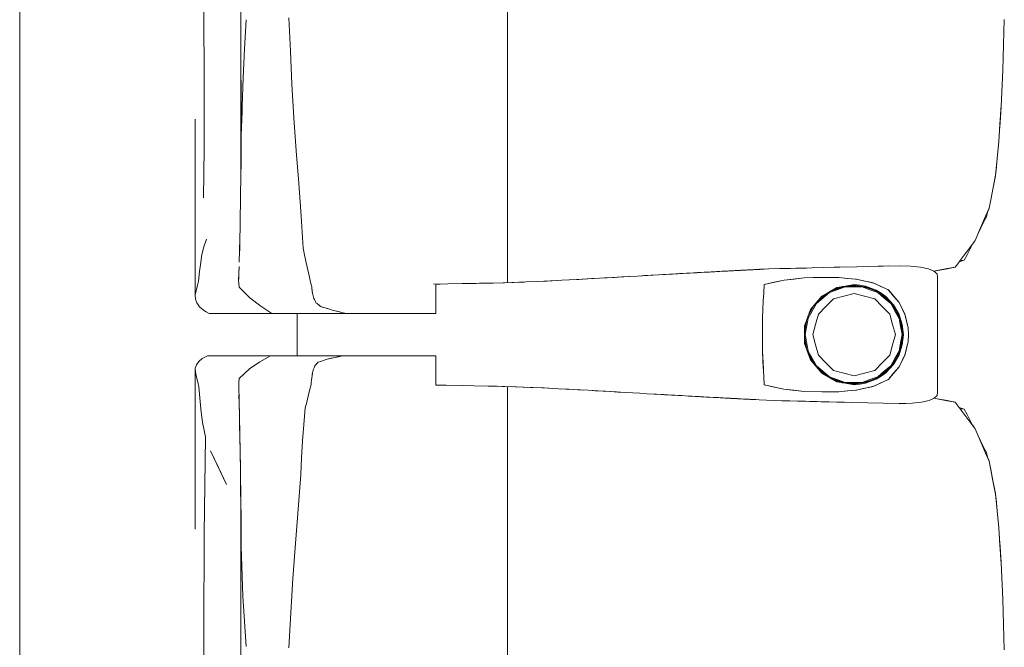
# Model space of a CAD drawing. Header units: millimetres. Extents: x -261 to 187, y -214 to 106.
# Tile 1008 of 1056: x -195.961 to -195.022, y 6.433 to 7.032. Entities that reach past the tile are written whole.
import ezdxf

# ---------------------------------------------------------------- set-up
doc = ezdxf.new("R2010")
doc.units = ezdxf.units.MM
doc.header["$LTSCALE"] = 0.005
doc.header["$MEASUREMENT"] = 0
doc.layers.add('IFC-Elemento de mobília-Contorno', color=9, linetype='Continuous', lineweight=5)
doc.layers.add('IFC-Laje-Contorno', color=9, linetype='Continuous', lineweight=5)

msp = doc.modelspace()

# ---------------------------------------------------------------- linework, layer by layer
at = {"layer": 'IFC-Elemento de mobília-Contorno', "lineweight": 5}
for p, q in [((-195.7497, 6.89485), (-195.7497, 7.15605)), ((-195.78513, 7.05046), (-195.78493, 6.96232)), ((-195.49557, 7.05044), (-195.49556, 7.01835)), ((-195.74625, 7.0044), (-195.74478, 7.03205)), ((-195.70398, 7.03387), (-195.70261, 7.00203)), ((-195.02287, 6.98386), (-195.02161, 7.03221)), ((-195.49556, 6.98088), (-195.49556, 7.01835)), ((-195.74773, 6.97675), (-195.74625, 7.0044)), ((-195.70261, 7.00203), (-195.70118, 6.9705)), ((-195.4956, 6.93181), (-195.49556, 6.98088)), ((-195.02476, 6.94933), (-195.02287, 6.98386)), ((-195.74939, 6.92173), (-195.74939, 6.97458)), ((-195.74856, 6.94924), (-195.74773, 6.97675)), ((-195.70118, 6.9705), (-195.69919, 6.93864)), ((-195.78493, 6.96232), (-195.7849, 6.90905)), ((-195.74939, 6.92173), (-195.7487, 6.94444)), ((-195.7487, 6.94444), (-195.74856, 6.94924)), ((-195.02583, 6.93257), (-195.02476, 6.94933)), ((-195.0257, 6.9337), (-195.02476, 6.94933)), ((-195.0257, 6.9337), (-195.02489, 6.94714)), ((-195.02489, 6.94714), (-195.02485, 6.9479)), ((-195.79342, 6.93736), (-195.79334, 6.76973)), ((-195.69919, 6.93864), (-195.69701, 6.90712)), ((-195.4956, 6.93181), (-195.49556, 6.89979)), ((-195.0269, 6.91582), (-195.02583, 6.93257)), ((-195.02598, 6.93015), (-195.0257, 6.9337)), ((-195.02598, 6.93018), (-195.0257, 6.9337)), ((-195.02686, 6.91623), (-195.02594, 6.93074)), ((-195.74963, 6.90026), (-195.74939, 6.92173)), ((-195.02842, 6.89975), (-195.0269, 6.91582)), ((-195.02688, 6.91606), (-195.02686, 6.91623)), ((-195.02688, 6.91606), (-195.02686, 6.91623)), ((-195.78533, 6.86225), (-195.7849, 6.90905)), ((-195.69701, 6.90712), (-195.6946, 6.87621)), ((-195.7499, 6.87821), (-195.74963, 6.90026)), ((-195.7499, 6.87887), (-195.7497, 6.89493)), ((-195.49556, 6.86532), (-195.49556, 6.89979)), ((-195.02995, 6.88369), (-195.02842, 6.89975)), ((-195.02934, 6.88855), (-195.02842, 6.89975)), ((-195.02995, 6.88369), (-195.02934, 6.88855)), ((-195.75003, 6.86861), (-195.7499, 6.87887)), ((-195.75002, 6.86874), (-195.7499, 6.87821)), ((-195.6946, 6.87621), (-195.69234, 6.84471)), ((-195.03461, 6.86015), (-195.02995, 6.88369)), ((-195.03204, 6.8731), (-195.03164, 6.87512)), ((-195.03164, 6.87512), (-195.03003, 6.88309)), ((-195.03003, 6.88309), (-195.02996, 6.88361)), ((-195.75018, 6.85681), (-195.75003, 6.86861)), ((-195.75017, 6.8571), (-195.75003, 6.86846)), ((-195.75034, 6.845), (-195.75018, 6.85681)), ((-195.75023, 6.85271), (-195.75017, 6.8571)), ((-195.49556, 6.86532), (-195.49555, 6.82341)), ((-195.03616, 6.85231), (-195.03461, 6.86015)), ((-195.03947, 6.84462), (-195.03616, 6.85231)), ((-195.03872, 6.84404), (-195.03775, 6.84862)), ((-195.03789, 6.84795), (-195.03647, 6.8512)), ((-195.03647, 6.8512), (-195.03631, 6.85197)), ((-195.75052, 6.83409), (-195.75034, 6.845)), ((-195.75047, 6.83622), (-195.75038, 6.84257)), ((-195.69234, 6.84471), (-195.69141, 6.82939)), ((-195.0494, 6.82153), (-195.03947, 6.84462)), ((-195.04609, 6.82923), (-195.03947, 6.84462)), ((-195.04399, 6.83367), (-195.04135, 6.83885)), ((-195.04278, 6.83692), (-195.03947, 6.84462)), ((-195.04135, 6.83885), (-195.03872, 6.84404)), ((-195.7507, 6.82318), (-195.75052, 6.83409)), ((-195.75058, 6.83055), (-195.75047, 6.83622)), ((-195.69141, 6.82939), (-195.69047, 6.81407)), ((-195.04627, 6.82883), (-195.04399, 6.83367)), ((-195.04609, 6.82923), (-195.04278, 6.83692)), ((-195.04609, 6.82924), (-195.04399, 6.83367)), ((-195.7851, 6.8153), (-195.78259, 6.8228)), ((-195.751, 6.81203), (-195.7507, 6.82318)), ((-195.75087, 6.81554), (-195.75077, 6.82055)), ((-195.49556, 6.78134), (-195.49555, 6.82341)), ((-195.05414, 6.8152), (-195.0494, 6.82153)), ((-195.05205, 6.81782), (-195.05, 6.82037)), ((-195.05, 6.82037), (-195.04962, 6.82124)), ((-195.78697, 6.80798), (-195.7851, 6.8153)), ((-195.75131, 6.80088), (-195.751, 6.81203)), ((-195.75113, 6.8072), (-195.75087, 6.81554)), ((-195.69047, 6.81407), (-195.68914, 6.8079)), ((-195.05888, 6.80886), (-195.05651, 6.81203)), ((-195.05717, 6.80775), (-195.05454, 6.81294)), ((-195.05651, 6.81203), (-195.05414, 6.8152)), ((-195.05454, 6.81294), (-195.0519, 6.81812)), ((-195.0519, 6.81812), (-195.05178, 6.81835)), ((-195.78918, 6.79178), (-195.78815, 6.80088)), ((-195.78815, 6.80088), (-195.78697, 6.80798)), ((-195.68914, 6.8079), (-195.68781, 6.80174)), ((-195.68781, 6.80174), (-195.68514, 6.7894)), ((-195.06599, 6.79935), (-195.06362, 6.80252)), ((-195.06458, 6.80123), (-195.05981, 6.80257)), ((-195.06362, 6.80252), (-195.05888, 6.80886)), ((-195.06362, 6.80252), (-195.05981, 6.80257)), ((-195.05981, 6.80257), (-195.05717, 6.80775)), ((-195.79021, 6.78268), (-195.78918, 6.79178)), ((-195.7519, 6.7849), (-195.75161, 6.7929)), ((-195.75169, 6.79015), (-195.75147, 6.79662)), ((-195.75161, 6.7929), (-195.75155, 6.7945)), ((-195.33816, 6.78948), (-195.3182, 6.7906)), ((-195.32818, 6.79004), (-195.32152, 6.79041)), ((-195.32485, 6.79022), (-195.32152, 6.79041)), ((-195.3182, 6.7906), (-195.31142, 6.79096)), ((-195.3182, 6.7906), (-195.31481, 6.79078)), ((-195.31521, 6.79076), (-195.31296, 6.79088)), ((-195.31481, 6.79078), (-195.31142, 6.79096)), ((-195.31444, 6.7908), (-195.31296, 6.79088)), ((-195.31296, 6.79088), (-195.31086, 6.79099)), ((-195.31142, 6.79096), (-195.30296, 6.79142)), ((-195.31142, 6.79096), (-195.30634, 6.79124)), ((-195.31142, 6.79096), (-195.30804, 6.79115)), ((-195.31142, 6.79096), (-195.31075, 6.791)), ((-195.31089, 6.79099), (-195.31078, 6.791)), ((-195.31089, 6.79099), (-195.31078, 6.791)), ((-195.30804, 6.79115), (-195.30634, 6.79124)), ((-195.30804, 6.79115), (-195.30674, 6.79122)), ((-195.30674, 6.79122), (-195.3052, 6.7913)), ((-195.30671, 6.79122), (-195.30537, 6.79129)), ((-195.30669, 6.79122), (-195.3055, 6.79129)), ((-195.30634, 6.79124), (-195.30296, 6.79142)), ((-195.30634, 6.79124), (-195.30465, 6.79133)), ((-195.30465, 6.79133), (-195.30296, 6.79142)), ((-195.30296, 6.79142), (-195.29619, 6.79179)), ((-195.30296, 6.79142), (-195.29788, 6.7917)), ((-195.30296, 6.79142), (-195.30127, 6.79152)), ((-195.30127, 6.79152), (-195.29788, 6.7917)), ((-195.29788, 6.7917), (-195.29619, 6.79179)), ((-195.29619, 6.79179), (-195.29111, 6.79207)), ((-195.29619, 6.79179), (-195.2928, 6.79198)), ((-195.29619, 6.79179), (-195.29449, 6.79188)), ((-195.29449, 6.79188), (-195.2928, 6.79198)), ((-195.2928, 6.79198), (-195.29111, 6.79207)), ((-195.29111, 6.79207), (-195.28425, 6.79243)), ((-195.29111, 6.79207), (-195.28974, 6.79214)), ((-195.28974, 6.79214), (-195.28837, 6.79221)), ((-195.28837, 6.79221), (-195.28562, 6.79236)), ((-195.28562, 6.79236), (-195.28425, 6.79243)), ((-195.28425, 6.79243), (-195.27328, 6.79301)), ((-195.28425, 6.79243), (-195.28151, 6.79257)), ((-195.28425, 6.79243), (-195.28288, 6.7925)), ((-195.28315, 6.79249), (-195.2829, 6.7925)), ((-195.2829, 6.7925), (-195.28186, 6.79256)), ((-195.28288, 6.7925), (-195.28151, 6.79257)), ((-195.28288, 6.7925), (-195.28186, 6.79256)), ((-195.28186, 6.79256), (-195.27978, 6.79267)), ((-195.28151, 6.79257), (-195.28014, 6.79265)), ((-195.28014, 6.79265), (-195.27877, 6.79272)), ((-195.27978, 6.79267), (-195.27605, 6.79287)), ((-195.27978, 6.79267), (-195.27772, 6.79278)), ((-195.27978, 6.79267), (-195.27875, 6.79272)), ((-195.27877, 6.79272), (-195.27328, 6.79301)), ((-195.27877, 6.79272), (-195.27603, 6.79287)), ((-195.27877, 6.79272), (-195.2774, 6.79279)), ((-195.27875, 6.79272), (-195.27605, 6.79287)), ((-195.27772, 6.79278), (-195.27603, 6.79287)), ((-195.2774, 6.79279), (-195.27603, 6.79287)), ((-195.27605, 6.79287), (-195.27466, 6.79294)), ((-195.27565, 6.79289), (-195.27406, 6.79297)), ((-195.27466, 6.79294), (-195.27328, 6.79301)), ((-195.27466, 6.79294), (-195.27356, 6.79299)), ((-195.27366, 6.79299), (-195.27312, 6.79302)), ((-195.27358, 6.79299), (-195.27312, 6.79302)), ((-195.27328, 6.79301), (-195.26986, 6.79319)), ((-195.27328, 6.79301), (-195.27191, 6.79308)), ((-195.27328, 6.79301), (-195.2726, 6.79305)), ((-195.2726, 6.79305), (-195.27191, 6.79308)), ((-195.27191, 6.79308), (-195.27054, 6.79315)), ((-195.27054, 6.79315), (-195.26986, 6.79319)), ((-195.26986, 6.79319), (-195.26917, 6.79323)), ((-195.26917, 6.79323), (-195.26827, 6.79327)), ((-195.26827, 6.79327), (-195.26557, 6.79341)), ((-195.26827, 6.79327), (-195.26737, 6.79332)), ((-195.26737, 6.79332), (-195.26647, 6.79337)), ((-195.26647, 6.79337), (-195.26467, 6.79346)), ((-195.26557, 6.79341), (-195.26377, 6.79351)), ((-195.26467, 6.79346), (-195.26287, 6.79355)), ((-195.26377, 6.79351), (-195.26242, 6.79358)), ((-195.26287, 6.79355), (-195.26107, 6.79364)), ((-195.26242, 6.79358), (-195.26062, 6.79367)), ((-195.26242, 6.79358), (-195.26107, 6.79364)), ((-195.26242, 6.79358), (-195.26197, 6.7936)), ((-195.26197, 6.7936), (-195.26107, 6.79364)), ((-195.26107, 6.79364), (-195.25927, 6.79374)), ((-195.26107, 6.79364), (-195.25972, 6.79371)), ((-195.26107, 6.79364), (-195.26017, 6.79369)), ((-195.26107, 6.79364), (-195.26062, 6.79367)), ((-195.26062, 6.79367), (-195.26017, 6.79369)), ((-195.25927, 6.79374), (-195.25702, 6.79385)), ((-195.25927, 6.79374), (-195.25837, 6.79379)), ((-195.25927, 6.79374), (-195.25882, 6.79376)), ((-195.25927, 6.79374), (-195.25905, 6.79375)), ((-195.25882, 6.79376), (-195.25837, 6.79379)), ((-195.25837, 6.79379), (-195.25702, 6.79385)), ((-195.25747, 6.79383), (-195.25657, 6.79388)), ((-195.25702, 6.79385), (-195.25612, 6.7939)), ((-195.25657, 6.79388), (-195.24615, 6.79441)), ((-195.25612, 6.7939), (-195.25567, 6.79392)), ((-195.25567, 6.79392), (-195.25522, 6.79395)), ((-195.25522, 6.79395), (-195.24615, 6.79441)), ((-195.25522, 6.79395), (-195.25477, 6.79397)), ((-195.25477, 6.79397), (-195.24615, 6.79441)), ((-195.24615, 6.79441), (-195.23592, 6.79464)), ((-195.23592, 6.79464), (-195.21547, 6.79509)), ((-195.23592, 6.79464), (-195.2257, 6.79487)), ((-195.2257, 6.79487), (-195.21547, 6.79509)), ((-195.2257, 6.79487), (-195.22058, 6.79498)), ((-195.22058, 6.79498), (-195.21547, 6.79509)), ((-195.21547, 6.79509), (-195.20524, 6.79532)), ((-195.21547, 6.79509), (-195.21036, 6.7952)), ((-195.21036, 6.7952), (-195.20524, 6.79532)), ((-195.20524, 6.79532), (-195.18378, 6.79591)), ((-195.20524, 6.79532), (-195.19451, 6.79562)), ((-195.19451, 6.79562), (-195.18378, 6.79591)), ((-195.18378, 6.79591), (-195.16232, 6.79651)), ((-195.18378, 6.79591), (-195.17305, 6.79621)), ((-195.18378, 6.79591), (-195.17842, 6.79606)), ((-195.17842, 6.79606), (-195.17305, 6.79621)), ((-195.16232, 6.79651), (-195.1522, 6.79674)), ((-195.1522, 6.79674), (-195.12182, 6.79742)), ((-195.1522, 6.79674), (-195.13195, 6.79719)), ((-195.1522, 6.79674), (-195.14207, 6.79696)), ((-195.12182, 6.79742), (-195.11101, 6.79706)), ((-195.11101, 6.79706), (-195.10158, 6.79609)), ((-195.10158, 6.79609), (-195.09402, 6.79448)), ((-195.09402, 6.79448), (-195.08869, 6.7923)), ((-195.08869, 6.7923), (-195.08405, 6.79318)), ((-195.08869, 6.7923), (-195.08579, 6.78973)), ((-195.08861, 6.79223), (-195.08559, 6.79276)), ((-195.0886, 6.79222), (-195.07776, 6.79416)), ((-195.08559, 6.79276), (-195.07776, 6.79416)), ((-195.08405, 6.79318), (-195.0762, 6.79469)), ((-195.07776, 6.79416), (-195.06992, 6.79556)), ((-195.0762, 6.79469), (-195.06835, 6.79619)), ((-195.06992, 6.79556), (-195.06961, 6.79595)), ((-195.06992, 6.79556), (-195.06963, 6.79594)), ((-195.06835, 6.79619), (-195.06599, 6.79935)), ((-195.79125, 6.77875), (-195.79021, 6.78268)), ((-195.75192, 6.78366), (-195.75169, 6.79015)), ((-195.75192, 6.78366), (-195.75134, 6.77695)), ((-195.7519, 6.7849), (-195.75188, 6.78463)), ((-195.68514, 6.7894), (-195.68441, 6.78637)), ((-195.68441, 6.78637), (-195.68367, 6.78334)), ((-195.68367, 6.78334), (-195.68294, 6.7803)), ((-195.52214, 6.78066), (-195.50917, 6.78092)), ((-195.51171, 6.78085), (-195.49821, 6.78124)), ((-195.49971, 6.7812), (-195.4792, 6.78187)), ((-195.49903, 6.78122), (-195.49874, 6.78123)), ((-195.49874, 6.78123), (-195.49094, 6.78149)), ((-195.49821, 6.78124), (-195.48472, 6.78164)), ((-195.49094, 6.78149), (-195.48314, 6.78174)), ((-195.48472, 6.78164), (-195.47115, 6.78222)), ((-195.48314, 6.78174), (-195.47932, 6.78187)), ((-195.47115, 6.78222), (-195.45759, 6.78279)), ((-195.46718, 6.78238), (-195.44825, 6.78328)), ((-195.46716, 6.78239), (-195.45935, 6.78275)), ((-195.45935, 6.78275), (-195.44826, 6.78328)), ((-195.45759, 6.78279), (-195.44361, 6.78352)), ((-195.44361, 6.78352), (-195.42964, 6.78425)), ((-195.43611, 6.78391), (-195.42736, 6.78439)), ((-195.42964, 6.78425), (-195.40786, 6.78548)), ((-195.42736, 6.78439), (-195.41936, 6.78483)), ((-195.42736, 6.78439), (-195.41936, 6.78483)), ((-195.42238, 6.78466), (-195.41512, 6.78507)), ((-195.41936, 6.78483), (-195.41512, 6.78507)), ((-195.41512, 6.78507), (-195.40786, 6.78548)), ((-195.40786, 6.78548), (-195.4006, 6.78589)), ((-195.40786, 6.78548), (-195.40312, 6.78575)), ((-195.40546, 6.78562), (-195.3794, 6.78712)), ((-195.40312, 6.78575), (-195.39489, 6.78623)), ((-195.4006, 6.78589), (-195.37909, 6.78714)), ((-195.4006, 6.78589), (-195.39343, 6.78631)), ((-195.39489, 6.78623), (-195.37942, 6.78712)), ((-195.39489, 6.78623), (-195.38687, 6.78669)), ((-195.39343, 6.78631), (-195.38626, 6.78672)), ((-195.39077, 6.78646), (-195.37987, 6.7871)), ((-195.38626, 6.78672), (-195.37909, 6.78714)), ((-195.37909, 6.78714), (-195.37193, 6.78756)), ((-195.37193, 6.78756), (-195.35159, 6.78872)), ((-195.37193, 6.78756), (-195.35837, 6.78833)), ((-195.36515, 6.78794), (-195.35837, 6.78833)), ((-195.35837, 6.78833), (-195.35159, 6.78872)), ((-195.35159, 6.78872), (-195.34481, 6.78911)), ((-195.34688, 6.78899), (-195.34553, 6.78907)), ((-195.34553, 6.78907), (-195.33676, 6.78956)), ((-195.34553, 6.78907), (-195.33816, 6.78948)), ((-195.34481, 6.78911), (-195.33816, 6.78948)), ((-195.33816, 6.78948), (-195.32818, 6.79004)), ((-195.33816, 6.78948), (-195.33483, 6.78967)), ((-195.33483, 6.78967), (-195.3315, 6.78985)), ((-195.3315, 6.78985), (-195.32818, 6.79004)), ((-195.25054, 6.77963), (-195.23172, 6.7837)), ((-195.25054, 6.77963), (-195.24113, 6.78167)), ((-195.24113, 6.78167), (-195.23172, 6.7837)), ((-195.23172, 6.7837), (-195.21242, 6.78576)), ((-195.23172, 6.7837), (-195.22207, 6.78473)), ((-195.22207, 6.78473), (-195.21242, 6.78576)), ((-195.21242, 6.78576), (-195.19532, 6.78631)), ((-195.21242, 6.78576), (-195.20401, 6.78603)), ((-195.20401, 6.78603), (-195.19559, 6.7863)), ((-195.19564, 6.7863), (-195.18754, 6.78617)), ((-195.19559, 6.7863), (-195.19554, 6.7863)), ((-195.19532, 6.78631), (-195.1794, 6.78603)), ((-195.18754, 6.78617), (-195.17948, 6.78603)), ((-195.17948, 6.78603), (-195.17119, 6.78529)), ((-195.1794, 6.78603), (-195.17102, 6.78527)), ((-195.17119, 6.78529), (-195.1629, 6.78455)), ((-195.17102, 6.78527), (-195.16683, 6.7849)), ((-195.16683, 6.7849), (-195.16264, 6.78452)), ((-195.16345, 6.7846), (-195.16264, 6.78452)), ((-195.1629, 6.78455), (-195.14692, 6.78116)), ((-195.16264, 6.78452), (-195.15867, 6.78366)), ((-195.15867, 6.78366), (-195.15466, 6.78281)), ((-195.1547, 6.78282), (-195.15073, 6.78197)), ((-195.15073, 6.78197), (-195.14676, 6.78112)), ((-195.14722, 6.78123), (-195.14676, 6.78112)), ((-195.14692, 6.78116), (-195.1397, 6.77782)), ((-195.14676, 6.78112), (-195.14311, 6.7794)), ((-195.08579, 6.78973), (-195.0854, 6.78697)), ((-195.08542, 6.67638), (-195.0854, 6.78697)), ((-195.79334, 6.76973), (-195.79229, 6.77481)), ((-195.79229, 6.77481), (-195.79125, 6.77875)), ((-195.75134, 6.77695), (-195.7463, 6.77182)), ((-195.7463, 6.77182), (-195.74125, 6.76668)), ((-195.68294, 6.7803), (-195.68221, 6.77727)), ((-195.68221, 6.77727), (-195.68204, 6.77578)), ((-195.68204, 6.77578), (-195.68187, 6.77428)), ((-195.68204, 6.77578), (-195.68154, 6.7713)), ((-195.68187, 6.77428), (-195.6817, 6.77279)), ((-195.6817, 6.77279), (-195.68154, 6.7713)), ((-195.56619, 6.77993), (-195.53876, 6.78033)), ((-195.56375, 6.77973), (-195.56157, 6.77973)), ((-195.56375, 6.76493), (-195.56375, 6.77973)), ((-195.56157, 6.77973), (-195.55958, 6.77973)), ((-195.53876, 6.78033), (-195.52524, 6.78059)), ((-195.5321, 6.78046), (-195.52214, 6.78066)), ((-195.52524, 6.78059), (-195.51171, 6.78085)), ((-195.25147, 6.76365), (-195.251, 6.77164)), ((-195.251, 6.77164), (-195.25054, 6.77963)), ((-195.20074, 6.76144), (-195.18842, 6.77174)), ((-195.19639, 6.76707), (-195.18792, 6.77284)), ((-195.19573, 6.76838), (-195.18849, 6.77251)), ((-195.18849, 6.77251), (-195.18125, 6.77664)), ((-195.18842, 6.77174), (-195.17334, 6.77721)), ((-195.18806, 6.77274), (-195.1745, 6.77766)), ((-195.18641, 6.7737), (-195.17622, 6.77747)), ((-195.18125, 6.77664), (-195.17306, 6.77802)), ((-195.17622, 6.77747), (-195.16486, 6.77874)), ((-195.17334, 6.77721), (-195.15732, 6.77721)), ((-195.17306, 6.77802), (-195.16486, 6.7794)), ((-195.17123, 6.77803), (-195.15981, 6.77802)), ((-195.16486, 6.7794), (-195.15943, 6.77872)), ((-195.16486, 6.77874), (-195.15277, 6.77703)), ((-195.15943, 6.77872), (-195.154, 6.77804)), ((-195.15732, 6.77721), (-195.14978, 6.77447)), ((-195.15551, 6.77742), (-195.14951, 6.77524)), ((-195.154, 6.77804), (-195.14887, 6.77613)), ((-195.15277, 6.77703), (-195.14152, 6.77227)), ((-195.14978, 6.77447), (-195.14225, 6.77173)), ((-195.14951, 6.77524), (-195.14259, 6.77272)), ((-195.14887, 6.77613), (-195.14375, 6.77422)), ((-195.14375, 6.77422), (-195.1392, 6.77119)), ((-195.14311, 6.7794), (-195.13947, 6.7777)), ((-195.14225, 6.77173), (-195.13608, 6.76658)), ((-195.14173, 6.77236), (-195.13557, 6.7672)), ((-195.14152, 6.77227), (-195.13187, 6.76478)), ((-195.1397, 6.77782), (-195.13248, 6.77448)), ((-195.13947, 6.7777), (-195.13219, 6.77428)), ((-195.13278, 6.77462), (-195.13219, 6.77428)), ((-195.13248, 6.77448), (-195.12981, 6.77143)), ((-195.13219, 6.77428), (-195.1296, 6.77127)), ((-195.13219, 6.77428), (-195.12701, 6.76827)), ((-195.79334, 6.76973), (-195.79319, 6.76563)), ((-195.79319, 6.76563), (-195.79182, 6.7619)), ((-195.74125, 6.76668), (-195.73071, 6.75884)), ((-195.68154, 6.7713), (-195.68051, 6.76753)), ((-195.68154, 6.7713), (-195.6812, 6.77004)), ((-195.6812, 6.77004), (-195.68051, 6.76753)), ((-195.6812, 6.77004), (-195.68086, 6.76878)), ((-195.68086, 6.76878), (-195.68051, 6.76753)), ((-195.68051, 6.76753), (-195.68017, 6.76627)), ((-195.68017, 6.76627), (-195.67968, 6.76524)), ((-195.67968, 6.76524), (-195.6792, 6.76421)), ((-195.67968, 6.76524), (-195.67871, 6.76319)), ((-195.67871, 6.76319), (-195.67822, 6.76216)), ((-195.67822, 6.76216), (-195.67711, 6.76126)), ((-195.56375, 6.75168), (-195.56375, 6.76493)), ((-195.25193, 6.75565), (-195.25147, 6.76365)), ((-195.20647, 6.75565), (-195.19573, 6.76838)), ((-195.20401, 6.75855), (-195.19639, 6.76707)), ((-195.19966, 6.76342), (-195.19046, 6.77111)), ((-195.19174, 6.75851), (-195.18454, 6.76572)), ((-195.18454, 6.76572), (-195.1747, 6.76835)), ((-195.1747, 6.76835), (-195.16486, 6.77099)), ((-195.16486, 6.77099), (-195.15503, 6.76835)), ((-195.15503, 6.76835), (-195.14519, 6.76572)), ((-195.14519, 6.76572), (-195.13799, 6.75851)), ((-195.1392, 6.77119), (-195.13466, 6.76816)), ((-195.13608, 6.76658), (-195.12992, 6.76142)), ((-195.13557, 6.7672), (-195.13046, 6.76293)), ((-195.13466, 6.76816), (-195.12722, 6.76019)), ((-195.13187, 6.76478), (-195.12447, 6.75505)), ((-195.12981, 6.77143), (-195.12715, 6.76838)), ((-195.12981, 6.77143), (-195.12182, 6.76227)), ((-195.1296, 6.77127), (-195.12701, 6.76827)), ((-195.12715, 6.76838), (-195.12449, 6.76532)), ((-195.12701, 6.76827), (-195.12441, 6.76527)), ((-195.12441, 6.76527), (-195.12182, 6.76227)), ((-195.12182, 6.76227), (-195.12052, 6.75958)), ((-195.12182, 6.76227), (-195.11641, 6.75097)), ((-195.12182, 6.76227), (-195.12047, 6.75945)), ((-195.79182, 6.7619), (-195.78933, 6.75835)), ((-195.78933, 6.75835), (-195.78549, 6.75496)), ((-195.78549, 6.75496), (-195.78284, 6.75332)), ((-195.78284, 6.75332), (-195.78017, 6.75168)), ((-195.73071, 6.75884), (-195.7202, 6.75168)), ((-195.67711, 6.76126), (-195.6749, 6.75946)), ((-195.67711, 6.76126), (-195.67379, 6.75857)), ((-195.6749, 6.75946), (-195.67379, 6.75857)), ((-195.67379, 6.75857), (-195.67094, 6.75769)), ((-195.67379, 6.75857), (-195.66524, 6.75593)), ((-195.67094, 6.75769), (-195.66809, 6.75681)), ((-195.66809, 6.75681), (-195.66524, 6.75593)), ((-195.66524, 6.75593), (-195.66239, 6.75505)), ((-195.66239, 6.75505), (-195.65225, 6.75252)), ((-195.66239, 6.75505), (-195.65563, 6.75336)), ((-195.65563, 6.75336), (-195.65225, 6.75252)), ((-195.25239, 6.74765), (-195.25193, 6.75565)), ((-195.20934, 6.74781), (-195.20647, 6.75565)), ((-195.20892, 6.74896), (-195.20218, 6.76059)), ((-195.2088, 6.7475), (-195.20074, 6.76144)), ((-195.20855, 6.74997), (-195.20398, 6.75861)), ((-195.19894, 6.75131), (-195.19174, 6.75851)), ((-195.13799, 6.75851), (-195.13079, 6.75131)), ((-195.12992, 6.76142), (-195.1259, 6.75446)), ((-195.12795, 6.75961), (-195.1252, 6.75487)), ((-195.12722, 6.76019), (-195.12182, 6.75079)), ((-195.1259, 6.75446), (-195.12187, 6.7475)), ((-195.1252, 6.75487), (-195.12243, 6.75008)), ((-195.12447, 6.75505), (-195.11983, 6.74375)), ((-195.12052, 6.75958), (-195.11921, 6.75688)), ((-195.12047, 6.75945), (-195.11912, 6.75662)), ((-195.12047, 6.75945), (-195.11776, 6.7538)), ((-195.11921, 6.75688), (-195.11791, 6.75419)), ((-195.11912, 6.75662), (-195.11776, 6.7538)), ((-195.11791, 6.75419), (-195.11661, 6.7515)), ((-195.11776, 6.7538), (-195.11641, 6.75097)), ((-195.78017, 6.75168), (-195.7202, 6.75168)), ((-195.7202, 6.75168), (-195.67893, 6.75168)), ((-195.69598, 6.7116), (-195.69598, 6.75168)), ((-195.67893, 6.75168), (-195.64887, 6.75168)), ((-195.65225, 6.75252), (-195.64887, 6.75168)), ((-195.64887, 6.75168), (-195.64689, 6.75168)), ((-195.64689, 6.75168), (-195.64494, 6.75168)), ((-195.64494, 6.75168), (-195.643, 6.75168)), ((-195.643, 6.75168), (-195.64108, 6.75168)), ((-195.64108, 6.75168), (-195.63917, 6.75168)), ((-195.63917, 6.75168), (-195.63725, 6.75168)), ((-195.63725, 6.75168), (-195.63531, 6.75168)), ((-195.63531, 6.75168), (-195.63336, 6.75168)), ((-195.63336, 6.75168), (-195.63138, 6.75168)), ((-195.63138, 6.75168), (-195.62937, 6.75168)), ((-195.62937, 6.75168), (-195.62732, 6.75168)), ((-195.62732, 6.75168), (-195.62521, 6.75168)), ((-195.62521, 6.75168), (-195.62305, 6.75168)), ((-195.62305, 6.75168), (-195.62087, 6.75168)), ((-195.62087, 6.75168), (-195.61867, 6.75168)), ((-195.61867, 6.75168), (-195.61649, 6.75168)), ((-195.61649, 6.75168), (-195.61433, 6.75168)), ((-195.61433, 6.75168), (-195.61223, 6.75168)), ((-195.61223, 6.75168), (-195.6102, 6.75168)), ((-195.6102, 6.75168), (-195.60825, 6.75168)), ((-195.60825, 6.75168), (-195.60642, 6.75168)), ((-195.60642, 6.75168), (-195.60469, 6.75168)), ((-195.60469, 6.75168), (-195.60303, 6.75168)), ((-195.60303, 6.75168), (-195.60141, 6.75168)), ((-195.60141, 6.75168), (-195.59979, 6.75168)), ((-195.59979, 6.75168), (-195.59814, 6.75168)), ((-195.59814, 6.75168), (-195.59642, 6.75168)), ((-195.59642, 6.75168), (-195.59461, 6.75168)), ((-195.59461, 6.75168), (-195.59266, 6.75168)), ((-195.59266, 6.75168), (-195.59059, 6.75168)), ((-195.59059, 6.75168), (-195.5884, 6.75168)), ((-195.5884, 6.75168), (-195.58612, 6.75168)), ((-195.58612, 6.75168), (-195.58374, 6.75168)), ((-195.58374, 6.75168), (-195.58129, 6.75168)), ((-195.58129, 6.75168), (-195.57878, 6.75168)), ((-195.57878, 6.75168), (-195.57622, 6.75168)), ((-195.57622, 6.75168), (-195.57364, 6.75168)), ((-195.57364, 6.75168), (-195.57106, 6.75168)), ((-195.57106, 6.75168), (-195.56853, 6.75168)), ((-195.56853, 6.75168), (-195.56608, 6.75168)), ((-195.56608, 6.75168), (-195.56375, 6.75168)), ((-195.25239, 6.73964), (-195.25239, 6.74765)), ((-195.2122, 6.73997), (-195.20934, 6.74781)), ((-195.2121, 6.73358), (-195.20983, 6.74646)), ((-195.2121, 6.73736), (-195.20988, 6.74632)), ((-195.21161, 6.73164), (-195.2088, 6.7475)), ((-195.20158, 6.74148), (-195.19894, 6.75131)), ((-195.13079, 6.75131), (-195.12815, 6.74148)), ((-195.12187, 6.7475), (-195.12047, 6.73957)), ((-195.12182, 6.75079), (-195.11889, 6.74143)), ((-195.12081, 6.74615), (-195.11967, 6.73971)), ((-195.11983, 6.74375), (-195.11824, 6.73164)), ((-195.11661, 6.7515), (-195.11502, 6.74502)), ((-195.11641, 6.75097), (-195.11492, 6.74475)), ((-195.11519, 6.74573), (-195.11492, 6.74475)), ((-195.11502, 6.74502), (-195.11423, 6.74177)), ((-195.115, 6.74501), (-195.1145, 6.74293)), ((-195.11492, 6.74475), (-195.11344, 6.73853)), ((-195.25239, 6.73164), (-195.25239, 6.73964)), ((-195.2122, 6.73997), (-195.2122, 6.7233)), ((-195.2121, 6.72593), (-195.2121, 6.73736)), ((-195.20421, 6.73164), (-195.20158, 6.74148)), ((-195.12815, 6.74148), (-195.12552, 6.73164)), ((-195.12047, 6.73957), (-195.11907, 6.73164)), ((-195.11967, 6.73971), (-195.11825, 6.73164)), ((-195.11889, 6.74143), (-195.11789, 6.73163)), ((-195.1145, 6.74293), (-195.11344, 6.73853)), ((-195.11423, 6.74177), (-195.11344, 6.73853)), ((-195.11344, 6.73853), (-195.11286, 6.73163)), ((-195.25239, 6.71562), (-195.25239, 6.73164)), ((-195.2121, 6.7297), (-195.20982, 6.7168)), ((-195.2121, 6.72593), (-195.20988, 6.71695)), ((-195.21161, 6.73164), (-195.2088, 6.71578)), ((-195.20421, 6.73164), (-195.20158, 6.7218)), ((-195.12815, 6.7218), (-195.12552, 6.73164)), ((-195.12081, 6.71713), (-195.1193, 6.72567)), ((-195.12047, 6.72371), (-195.11907, 6.73164)), ((-195.11983, 6.71953), (-195.11824, 6.73164)), ((-195.1193, 6.72567), (-195.11825, 6.73164)), ((-195.11889, 6.72183), (-195.11789, 6.73163)), ((-195.11492, 6.71853), (-195.11344, 6.72475)), ((-195.1145, 6.72035), (-195.11344, 6.72475)), ((-195.11423, 6.72151), (-195.11344, 6.72475)), ((-195.11344, 6.72475), (-195.11286, 6.73163)), ((-195.25239, 6.71562), (-195.25193, 6.70763)), ((-195.25239, 6.71562), (-195.25146, 6.69946)), ((-195.2122, 6.7233), (-195.20647, 6.70763)), ((-195.2088, 6.71578), (-195.20074, 6.70184)), ((-195.20158, 6.7218), (-195.19894, 6.71197)), ((-195.13079, 6.71197), (-195.12815, 6.7218)), ((-195.1259, 6.70882), (-195.12187, 6.71578)), ((-195.12447, 6.70823), (-195.11983, 6.71953)), ((-195.12187, 6.71578), (-195.12047, 6.72371)), ((-195.12182, 6.71249), (-195.11889, 6.72183)), ((-195.11661, 6.71178), (-195.11502, 6.71827)), ((-195.11641, 6.71231), (-195.11492, 6.71853)), ((-195.11519, 6.71755), (-195.11492, 6.71853)), ((-195.11502, 6.71827), (-195.11423, 6.72151)), ((-195.11499, 6.7183), (-195.1145, 6.72035)), ((-195.79218, 6.70291), (-195.79, 6.70594)), ((-195.79, 6.70594), (-195.7866, 6.70881)), ((-195.7866, 6.70881), (-195.78173, 6.7116)), ((-195.78173, 6.7116), (-195.72148, 6.7116)), ((-195.73159, 6.70566), (-195.72148, 6.7116)), ((-195.72148, 6.7116), (-195.65233, 6.7116)), ((-195.70623, 6.7116), (-195.69598, 6.7116)), ((-195.67614, 6.70543), (-195.67394, 6.70614)), ((-195.67394, 6.70614), (-195.66956, 6.70756)), ((-195.66956, 6.70756), (-195.66736, 6.70827)), ((-195.66736, 6.70827), (-195.65233, 6.7116)), ((-195.66736, 6.70827), (-195.65984, 6.70993)), ((-195.66736, 6.70827), (-195.6636, 6.7091)), ((-195.6636, 6.7091), (-195.65984, 6.70993)), ((-195.65984, 6.70993), (-195.65233, 6.7116)), ((-195.65984, 6.70993), (-195.65609, 6.71077)), ((-195.65609, 6.71077), (-195.65233, 6.7116)), ((-195.65402, 6.7116), (-195.65101, 6.7116)), ((-195.65233, 6.7116), (-195.65035, 6.7116)), ((-195.65101, 6.7116), (-195.6482, 6.7116)), ((-195.65035, 6.7116), (-195.64838, 6.7116)), ((-195.64838, 6.7116), (-195.64642, 6.7116)), ((-195.64642, 6.7116), (-195.64448, 6.7116)), ((-195.64448, 6.7116), (-195.64257, 6.7116)), ((-195.64257, 6.7116), (-195.64066, 6.7116)), ((-195.64066, 6.7116), (-195.63876, 6.7116)), ((-195.63876, 6.7116), (-195.63685, 6.7116)), ((-195.63685, 6.7116), (-195.63493, 6.7116)), ((-195.63493, 6.7116), (-195.63299, 6.7116)), ((-195.63299, 6.7116), (-195.63102, 6.7116)), ((-195.63102, 6.7116), (-195.62902, 6.7116)), ((-195.62902, 6.7116), (-195.62697, 6.7116)), ((-195.62697, 6.7116), (-195.62487, 6.7116)), ((-195.62487, 6.7116), (-195.62272, 6.7116)), ((-195.62272, 6.7116), (-195.62055, 6.7116)), ((-195.62055, 6.7116), (-195.61837, 6.7116)), ((-195.61837, 6.7116), (-195.6162, 6.7116)), ((-195.6162, 6.7116), (-195.61407, 6.7116)), ((-195.61407, 6.7116), (-195.61199, 6.7116)), ((-195.61199, 6.7116), (-195.60998, 6.7116)), ((-195.60998, 6.7116), (-195.60806, 6.7116)), ((-195.60806, 6.7116), (-195.60626, 6.7116)), ((-195.60626, 6.7116), (-195.60455, 6.7116)), ((-195.60455, 6.7116), (-195.6029, 6.7116)), ((-195.6029, 6.7116), (-195.60129, 6.7116)), ((-195.60129, 6.7116), (-195.59968, 6.7116)), ((-195.59968, 6.7116), (-195.59804, 6.7116)), ((-195.59804, 6.7116), (-195.59633, 6.7116)), ((-195.59633, 6.7116), (-195.59452, 6.7116)), ((-195.59452, 6.7116), (-195.59259, 6.7116)), ((-195.59259, 6.7116), (-195.59053, 6.7116)), ((-195.59053, 6.7116), (-195.58836, 6.7116)), ((-195.58836, 6.7116), (-195.58608, 6.7116)), ((-195.58608, 6.7116), (-195.58372, 6.7116)), ((-195.58372, 6.7116), (-195.58129, 6.7116)), ((-195.58129, 6.7116), (-195.5788, 6.7116)), ((-195.5788, 6.7116), (-195.57626, 6.7116)), ((-195.57626, 6.7116), (-195.5737, 6.7116)), ((-195.5737, 6.7116), (-195.57114, 6.7116)), ((-195.57114, 6.7116), (-195.56862, 6.7116)), ((-195.56862, 6.7116), (-195.56618, 6.7116)), ((-195.56618, 6.7116), (-195.56386, 6.7116)), ((-195.56386, 6.69835), (-195.56386, 6.7116)), ((-195.25193, 6.70763), (-195.251, 6.69164)), ((-195.25193, 6.70763), (-195.25147, 6.69963)), ((-195.20892, 6.71433), (-195.20217, 6.70268)), ((-195.20855, 6.71331), (-195.20401, 6.70473)), ((-195.20647, 6.70763), (-195.20109, 6.70126)), ((-195.19894, 6.71197), (-195.19174, 6.70476)), ((-195.13799, 6.70476), (-195.13079, 6.71197)), ((-195.13187, 6.69851), (-195.12447, 6.70823)), ((-195.12992, 6.70186), (-195.1259, 6.70882)), ((-195.12795, 6.70366), (-195.1252, 6.70841)), ((-195.12722, 6.70309), (-195.12182, 6.71249)), ((-195.1252, 6.70841), (-195.12243, 6.7132)), ((-195.12182, 6.70101), (-195.11641, 6.71231)), ((-195.12182, 6.70101), (-195.11912, 6.70666)), ((-195.12052, 6.7037), (-195.11921, 6.70639)), ((-195.12047, 6.70383), (-195.11912, 6.70666)), ((-195.11921, 6.70639), (-195.11791, 6.70909)), ((-195.11912, 6.70666), (-195.11641, 6.71231)), ((-195.11912, 6.70666), (-195.11776, 6.70948)), ((-195.11791, 6.70909), (-195.11661, 6.71178)), ((-195.11776, 6.70948), (-195.11641, 6.71231)), ((-195.79343, 6.54615), (-195.79333, 6.69959)), ((-195.79333, 6.69959), (-195.79218, 6.70291)), ((-195.79333, 6.69959), (-195.79325, 6.69588)), ((-195.75134, 6.68975), (-195.74174, 6.699)), ((-195.74174, 6.699), (-195.73159, 6.70566)), ((-195.68141, 6.69515), (-195.68114, 6.69647)), ((-195.68114, 6.69647), (-195.68086, 6.6978)), ((-195.68086, 6.6978), (-195.68043, 6.69882)), ((-195.68043, 6.69882), (-195.68, 6.69984)), ((-195.68, 6.69984), (-195.67956, 6.70086)), ((-195.67956, 6.70086), (-195.67913, 6.70189)), ((-195.67913, 6.70189), (-195.67763, 6.70366)), ((-195.67913, 6.70189), (-195.67838, 6.70277)), ((-195.67838, 6.70277), (-195.67763, 6.70366)), ((-195.67763, 6.70366), (-195.67614, 6.70543)), ((-195.67763, 6.70366), (-195.67688, 6.70454)), ((-195.56386, 6.68355), (-195.56386, 6.69835)), ((-195.25147, 6.69963), (-195.25146, 6.69946)), ((-195.20401, 6.70473), (-195.19639, 6.69621)), ((-195.20109, 6.70126), (-195.19571, 6.69489)), ((-195.20074, 6.70184), (-195.18842, 6.69154)), ((-195.19966, 6.69987), (-195.19049, 6.69219)), ((-195.19174, 6.70476), (-195.18454, 6.69756)), ((-195.18454, 6.69756), (-195.1747, 6.69493)), ((-195.15503, 6.69493), (-195.14519, 6.69756)), ((-195.14519, 6.69756), (-195.13799, 6.70476)), ((-195.14225, 6.69155), (-195.13608, 6.69671)), ((-195.14152, 6.69101), (-195.13187, 6.69851)), ((-195.13608, 6.69671), (-195.12992, 6.70186)), ((-195.13557, 6.69608), (-195.13046, 6.70035)), ((-195.13468, 6.6951), (-195.12722, 6.70309)), ((-195.12981, 6.69185), (-195.12182, 6.70101)), ((-195.12715, 6.69491), (-195.12449, 6.69796)), ((-195.12701, 6.69501), (-195.12441, 6.69801)), ((-195.12441, 6.69801), (-195.12182, 6.70101)), ((-195.12182, 6.70101), (-195.12047, 6.70383)), ((-195.12182, 6.70101), (-195.12052, 6.7037)), ((-195.79325, 6.69588), (-195.79204, 6.69103)), ((-195.79204, 6.69103), (-195.79098, 6.68645)), ((-195.75163, 6.68584), (-195.75134, 6.68975)), ((-195.75163, 6.68576), (-195.75134, 6.68975)), ((-195.75134, 6.68975), (-195.74654, 6.69437)), ((-195.68263, 6.68618), (-195.6824, 6.68828)), ((-195.6824, 6.68828), (-195.68218, 6.69039)), ((-195.68218, 6.69039), (-195.68196, 6.69249)), ((-195.68196, 6.69249), (-195.68141, 6.69515)), ((-195.68196, 6.69249), (-195.68169, 6.69382)), ((-195.68169, 6.69382), (-195.68141, 6.69515)), ((-195.251, 6.69164), (-195.25054, 6.68364)), ((-195.19639, 6.69621), (-195.18789, 6.69042)), ((-195.19571, 6.69489), (-195.18125, 6.68664)), ((-195.18842, 6.69154), (-195.17334, 6.68607)), ((-195.18813, 6.69056), (-195.1745, 6.68562)), ((-195.18642, 6.68958), (-195.17622, 6.68581)), ((-195.1747, 6.69493), (-195.16486, 6.69229)), ((-195.16486, 6.69229), (-195.15503, 6.69493)), ((-195.15732, 6.68607), (-195.14978, 6.68881)), ((-195.15551, 6.68586), (-195.14951, 6.68804)), ((-195.154, 6.68524), (-195.14887, 6.68715)), ((-195.15277, 6.68625), (-195.14152, 6.69101)), ((-195.14978, 6.68881), (-195.14225, 6.69155)), ((-195.14951, 6.68804), (-195.14265, 6.69053)), ((-195.14887, 6.68715), (-195.14375, 6.68906)), ((-195.14375, 6.68906), (-195.1392, 6.69209)), ((-195.14172, 6.69092), (-195.13557, 6.69608)), ((-195.1397, 6.68546), (-195.13248, 6.6888)), ((-195.13947, 6.68559), (-195.13219, 6.68901)), ((-195.1392, 6.69209), (-195.13466, 6.69512)), ((-195.13282, 6.68864), (-195.13241, 6.68888)), ((-195.13248, 6.6888), (-195.13238, 6.68892)), ((-195.13248, 6.6888), (-195.13238, 6.68892)), ((-195.13219, 6.68901), (-195.1296, 6.69201)), ((-195.13117, 6.6903), (-195.12981, 6.69185)), ((-195.12981, 6.69185), (-195.12715, 6.69491)), ((-195.1296, 6.69201), (-195.12701, 6.69501)), ((-195.79098, 6.68645), (-195.78991, 6.68188)), ((-195.78991, 6.68188), (-195.78903, 6.67141)), ((-195.75191, 6.68192), (-195.75163, 6.68584)), ((-195.75191, 6.68177), (-195.75163, 6.68576)), ((-195.75191, 6.68177), (-195.75156, 6.66972)), ((-195.68562, 6.6729), (-195.68424, 6.67849)), ((-195.68424, 6.67849), (-195.68285, 6.68408)), ((-195.68285, 6.68408), (-195.68263, 6.68618)), ((-195.56386, 6.68355), (-195.56167, 6.68355)), ((-195.56386, 6.68349), (-195.55407, 6.68335)), ((-195.56167, 6.68355), (-195.55968, 6.68355)), ((-195.55407, 6.68335), (-195.54049, 6.68315)), ((-195.54049, 6.68315), (-195.52716, 6.6829)), ((-195.53867, 6.6831), (-195.52716, 6.6829)), ((-195.52716, 6.6829), (-195.51384, 6.68265)), ((-195.51968, 6.68276), (-195.50543, 6.68238)), ((-195.51384, 6.68265), (-195.50056, 6.68227)), ((-195.50543, 6.68238), (-195.49058, 6.68199)), ((-195.50056, 6.68227), (-195.48729, 6.68189)), ((-195.49556, 6.68213), (-195.49555, 6.64929)), ((-195.48816, 6.68192), (-195.47138, 6.68121)), ((-195.48729, 6.68189), (-195.47388, 6.68134)), ((-195.47388, 6.68134), (-195.46048, 6.68078)), ((-195.47138, 6.68121), (-195.46283, 6.68084)), ((-195.46283, 6.68084), (-195.45658, 6.68058)), ((-195.46048, 6.68078), (-195.4467, 6.68007)), ((-195.4467, 6.68007), (-195.43981, 6.67972)), ((-195.4467, 6.68007), (-195.43291, 6.67936)), ((-195.4446, 6.67996), (-195.43694, 6.67955)), ((-195.43981, 6.67972), (-195.43291, 6.67936)), ((-195.43694, 6.67955), (-195.42828, 6.67909)), ((-195.43291, 6.67936), (-195.41864, 6.67856)), ((-195.42828, 6.67909), (-195.42293, 6.6788)), ((-195.41864, 6.67856), (-195.40436, 6.67775)), ((-195.41864, 6.67856), (-195.41079, 6.67811)), ((-195.41209, 6.67819), (-195.40196, 6.6776)), ((-195.41079, 6.67811), (-195.40196, 6.6776)), ((-195.40436, 6.67775), (-195.39724, 6.67734)), ((-195.40196, 6.6776), (-195.39313, 6.6771)), ((-195.40196, 6.6776), (-195.38886, 6.67685)), ((-195.25054, 6.68364), (-195.23177, 6.67958)), ((-195.25054, 6.68364), (-195.24115, 6.68161)), ((-195.24115, 6.68161), (-195.23177, 6.67958)), ((-195.23177, 6.67958), (-195.21242, 6.67752)), ((-195.23177, 6.67958), (-195.2221, 6.67856)), ((-195.2221, 6.67856), (-195.21242, 6.67752)), ((-195.18125, 6.68664), (-195.17303, 6.68525)), ((-195.17948, 6.67725), (-195.17119, 6.67799)), ((-195.1794, 6.67725), (-195.17102, 6.67801)), ((-195.17622, 6.68581), (-195.16486, 6.68454)), ((-195.17334, 6.68607), (-195.15732, 6.68607)), ((-195.17306, 6.68526), (-195.16486, 6.68388)), ((-195.17124, 6.68525), (-195.1598, 6.68525)), ((-195.17119, 6.67799), (-195.1629, 6.67873)), ((-195.17102, 6.67801), (-195.16683, 6.67839)), ((-195.16683, 6.67839), (-195.16264, 6.67876)), ((-195.16486, 6.68454), (-195.15277, 6.68625)), ((-195.16486, 6.68388), (-195.15943, 6.68456)), ((-195.16322, 6.6787), (-195.16284, 6.67874)), ((-195.1629, 6.67873), (-195.14692, 6.68212)), ((-195.16264, 6.67876), (-195.15867, 6.67961)), ((-195.15943, 6.68456), (-195.154, 6.68524)), ((-195.15867, 6.67961), (-195.15466, 6.68047)), ((-195.1547, 6.68046), (-195.15073, 6.68132)), ((-195.15073, 6.68132), (-195.14676, 6.68217)), ((-195.14721, 6.68205), (-195.14676, 6.68217)), ((-195.14692, 6.68212), (-195.1397, 6.68546)), ((-195.14676, 6.68217), (-195.14311, 6.68387)), ((-195.14311, 6.68387), (-195.13947, 6.68559)), ((-195.78903, 6.67141), (-195.78815, 6.66094)), ((-195.75169, 6.67412), (-195.75146, 6.66633)), ((-195.75155, 6.66948), (-195.75144, 6.6657)), ((-195.68701, 6.66731), (-195.68562, 6.6729)), ((-195.39724, 6.67734), (-195.38301, 6.67651)), ((-195.39724, 6.67734), (-195.39013, 6.67693)), ((-195.39313, 6.6771), (-195.39156, 6.67701)), ((-195.39013, 6.67693), (-195.38301, 6.67651)), ((-195.38301, 6.67651), (-195.37589, 6.6761)), ((-195.37589, 6.6761), (-195.36917, 6.67571)), ((-195.36917, 6.67571), (-195.36245, 6.67533)), ((-195.36245, 6.67533), (-195.35573, 6.67494)), ((-195.36245, 6.67533), (-195.349, 6.67456)), ((-195.35573, 6.67494), (-195.349, 6.67456)), ((-195.35559, 6.67493), (-195.35328, 6.6748)), ((-195.35441, 6.67486), (-195.35328, 6.6748)), ((-195.35328, 6.6748), (-195.34885, 6.67455)), ((-195.349, 6.67456), (-195.33262, 6.67364)), ((-195.349, 6.67456), (-195.34573, 6.67437)), ((-195.34885, 6.67455), (-195.34665, 6.67442)), ((-195.34885, 6.67455), (-195.34758, 6.67447)), ((-195.34885, 6.67455), (-195.34418, 6.67428)), ((-195.34573, 6.67437), (-195.34245, 6.67419)), ((-195.34245, 6.67419), (-195.33918, 6.674)), ((-195.34245, 6.67419), (-195.3359, 6.67382)), ((-195.33918, 6.674), (-195.33262, 6.67364)), ((-195.3359, 6.67382), (-195.33262, 6.67364)), ((-195.33262, 6.67364), (-195.32935, 6.67345)), ((-195.33262, 6.67364), (-195.32607, 6.67327)), ((-195.32935, 6.67345), (-195.3228, 6.67309)), ((-195.32607, 6.67327), (-195.3228, 6.67309)), ((-195.3228, 6.67309), (-195.31944, 6.6729)), ((-195.31944, 6.6729), (-195.31609, 6.67272)), ((-195.31944, 6.6729), (-195.30267, 6.67199)), ((-195.3166, 6.67274), (-195.31572, 6.6727)), ((-195.31609, 6.67272), (-195.31273, 6.67254)), ((-195.31572, 6.6727), (-195.31351, 6.67257)), ((-195.31351, 6.67257), (-195.31129, 6.67246)), ((-195.31273, 6.67254), (-195.30938, 6.67235)), ((-195.31106, 6.67244), (-195.30904, 6.67233)), ((-195.30938, 6.67235), (-195.30602, 6.67217)), ((-195.30904, 6.67233), (-195.30894, 6.67233)), ((-195.30602, 6.67217), (-195.30267, 6.67199)), ((-195.30602, 6.67217), (-195.30434, 6.67208)), ((-195.30434, 6.67208), (-195.30267, 6.67199)), ((-195.30267, 6.67199), (-195.29931, 6.67181)), ((-195.29931, 6.67181), (-195.29763, 6.67171)), ((-195.29931, 6.67181), (-195.29596, 6.67162)), ((-195.29763, 6.67171), (-195.29596, 6.67162)), ((-195.29596, 6.67162), (-195.29431, 6.67154)), ((-195.29596, 6.67162), (-195.29094, 6.67136)), ((-195.29431, 6.67154), (-195.29266, 6.67145)), ((-195.29431, 6.67154), (-195.29101, 6.67136)), ((-195.29266, 6.67145), (-195.28936, 6.67127)), ((-195.29266, 6.67145), (-195.29101, 6.67136)), ((-195.29101, 6.67136), (-195.28771, 6.67118)), ((-195.28936, 6.67127), (-195.28771, 6.67118)), ((-195.28771, 6.67118), (-195.28606, 6.6711)), ((-195.28606, 6.6711), (-195.28276, 6.67092)), ((-195.28457, 6.67102), (-195.27286, 6.6704)), ((-195.28445, 6.67101), (-195.28111, 6.67084)), ((-195.28276, 6.67092), (-195.28111, 6.67084)), ((-195.28276, 6.67092), (-195.2822, 6.67089)), ((-195.28243, 6.6709), (-195.2822, 6.67089)), ((-195.2822, 6.67089), (-195.27884, 6.67071)), ((-195.2822, 6.67089), (-195.27884, 6.67071)), ((-195.2822, 6.67089), (-195.27996, 6.67077)), ((-195.28111, 6.67084), (-195.27946, 6.67075)), ((-195.27996, 6.67077), (-195.27884, 6.67071)), ((-195.27946, 6.67075), (-195.27781, 6.67066)), ((-195.27884, 6.67071), (-195.27773, 6.67065)), ((-195.27781, 6.67066), (-195.27435, 6.67048)), ((-195.27781, 6.67066), (-195.27286, 6.6704)), ((-195.27773, 6.67065), (-195.2753, 6.67052)), ((-195.27773, 6.67065), (-195.2757, 6.67055)), ((-195.27773, 6.67065), (-195.27651, 6.67059)), ((-195.27651, 6.67059), (-195.2753, 6.67052)), ((-195.27616, 6.67057), (-195.27534, 6.67053)), ((-195.27534, 6.67053), (-195.27452, 6.67048)), ((-195.2753, 6.67052), (-195.27457, 6.67048)), ((-195.27452, 6.67048), (-195.27286, 6.6704)), ((-195.27286, 6.6704), (-195.27039, 6.67026)), ((-195.27122, 6.67031), (-195.27039, 6.67026)), ((-195.27039, 6.67026), (-195.26957, 6.67022)), ((-195.26957, 6.67022), (-195.26679, 6.67008)), ((-195.26957, 6.67022), (-195.26818, 6.67015)), ((-195.26957, 6.67022), (-195.2661, 6.67004)), ((-195.26818, 6.67015), (-195.2661, 6.67004)), ((-195.26679, 6.67008), (-195.26258, 6.66986)), ((-195.26679, 6.67008), (-195.2661, 6.67004)), ((-195.26679, 6.67008), (-195.2654, 6.67001)), ((-195.26679, 6.67008), (-195.26402, 6.66994)), ((-195.26615, 6.67004), (-195.26194, 6.66983)), ((-195.26613, 6.67004), (-195.25847, 6.66965)), ((-195.26613, 6.67004), (-195.26402, 6.66994)), ((-195.2654, 6.67001), (-195.26471, 6.66998)), ((-195.26471, 6.66998), (-195.26402, 6.66994)), ((-195.26402, 6.66994), (-195.26333, 6.6699)), ((-195.26333, 6.6699), (-195.26194, 6.66983)), ((-195.26263, 6.66987), (-195.26124, 6.6698)), ((-195.26263, 6.66987), (-195.26194, 6.66983)), ((-195.26194, 6.66983), (-195.25986, 6.66973)), ((-195.26124, 6.6698), (-195.25847, 6.66965)), ((-195.26124, 6.6698), (-195.25986, 6.66973)), ((-195.26124, 6.6698), (-195.26055, 6.66976)), ((-195.26055, 6.66976), (-195.25986, 6.66973)), ((-195.25986, 6.66973), (-195.25847, 6.66965)), ((-195.25847, 6.66965), (-195.25539, 6.6695)), ((-195.25539, 6.6695), (-195.2483, 6.66913)), ((-195.2483, 6.66913), (-195.24121, 6.66877)), ((-195.24121, 6.66877), (-195.23375, 6.66859)), ((-195.23375, 6.66859), (-195.22628, 6.66841)), ((-195.22628, 6.66841), (-195.21882, 6.66823)), ((-195.21882, 6.66823), (-195.19643, 6.66769)), ((-195.21882, 6.66823), (-195.21136, 6.66805)), ((-195.21242, 6.67752), (-195.19532, 6.67698)), ((-195.21242, 6.67752), (-195.19559, 6.67698)), ((-195.19577, 6.67698), (-195.19552, 6.67698)), ((-195.19559, 6.67698), (-195.18754, 6.67711)), ((-195.19559, 6.67698), (-195.19552, 6.67698)), ((-195.19532, 6.67698), (-195.1794, 6.67725)), ((-195.19532, 6.67698), (-195.19529, 6.67698)), ((-195.18754, 6.67711), (-195.17948, 6.67725)), ((-195.10059, 6.66735), (-195.09343, 6.66898)), ((-195.09343, 6.66898), (-195.08841, 6.67115)), ((-195.08875, 6.671), (-195.08405, 6.6701)), ((-195.08862, 6.67106), (-195.08559, 6.67052)), ((-195.08852, 6.67104), (-195.08571, 6.67368)), ((-195.08571, 6.67368), (-195.08542, 6.67638)), ((-195.08559, 6.67052), (-195.07776, 6.66912)), ((-195.08559, 6.67052), (-195.06992, 6.66772)), ((-195.08405, 6.6701), (-195.0762, 6.6686)), ((-195.07776, 6.66912), (-195.06992, 6.66772)), ((-195.0762, 6.6686), (-195.06835, 6.66709)), ((-195.78815, 6.66094), (-195.78647, 6.64786)), ((-195.75146, 6.66633), (-195.75122, 6.65614)), ((-195.75144, 6.6657), (-195.75119, 6.6549)), ((-195.68978, 6.64598), (-195.6884, 6.66172)), ((-195.6884, 6.66172), (-195.68701, 6.66731)), ((-195.21136, 6.66805), (-195.18897, 6.66751)), ((-195.19643, 6.66769), (-195.18897, 6.66751)), ((-195.18897, 6.66751), (-195.1815, 6.66732)), ((-195.1815, 6.66732), (-195.15166, 6.6666)), ((-195.1815, 6.66732), (-195.17404, 6.66714)), ((-195.17404, 6.66714), (-195.16658, 6.66696)), ((-195.16658, 6.66696), (-195.15166, 6.6666)), ((-195.15166, 6.6666), (-195.12182, 6.66587)), ((-195.15166, 6.6666), (-195.13674, 6.66623)), ((-195.13674, 6.66623), (-195.12182, 6.66587)), ((-195.12182, 6.66587), (-195.1155, 6.66599)), ((-195.1155, 6.66599), (-195.10959, 6.66632)), ((-195.10959, 6.66632), (-195.10059, 6.66735)), ((-195.06992, 6.66772), (-195.06963, 6.66734)), ((-195.06992, 6.66772), (-195.06962, 6.66733)), ((-195.06992, 6.66772), (-195.06962, 6.66733)), ((-195.06835, 6.66709), (-195.06362, 6.66076)), ((-195.06458, 6.66206), (-195.05981, 6.66071)), ((-195.06362, 6.66076), (-195.05981, 6.66071)), ((-195.06362, 6.66076), (-195.05888, 6.65442)), ((-195.05981, 6.66071), (-195.05717, 6.65553)), ((-195.75122, 6.65614), (-195.75097, 6.64595)), ((-195.05888, 6.65442), (-195.05414, 6.64808)), ((-195.05717, 6.65553), (-195.05454, 6.65034)), ((-195.05454, 6.65034), (-195.0519, 6.64516)), ((-195.78647, 6.64786), (-195.78368, 6.6342)), ((-195.75097, 6.64595), (-195.7506, 6.62281)), ((-195.75096, 6.64499), (-195.75093, 6.64409)), ((-195.75093, 6.64409), (-195.75067, 6.62722)), ((-195.69117, 6.63023), (-195.68978, 6.64598)), ((-195.49555, 6.61315), (-195.49555, 6.64929)), ((-195.05414, 6.64808), (-195.0494, 6.64175)), ((-195.05205, 6.64546), (-195.05, 6.64291)), ((-195.0519, 6.64516), (-195.05178, 6.64493)), ((-195.05, 6.64291), (-195.04962, 6.64204)), ((-195.0494, 6.64175), (-195.04278, 6.62636)), ((-195.78483, 6.5417), (-195.78368, 6.6342)), ((-195.04627, 6.63447), (-195.04399, 6.62961)), ((-195.04609, 6.63405), (-195.04399, 6.62961)), ((-195.7506, 6.62281), (-195.75032, 6.60196)), ((-195.75059, 6.62198), (-195.75058, 6.6216)), ((-195.75058, 6.6216), (-195.75029, 6.59961)), ((-195.69191, 6.61419), (-195.69117, 6.63023)), ((-195.04399, 6.62961), (-195.04135, 6.62443)), ((-195.04278, 6.62636), (-195.03947, 6.61867)), ((-195.04135, 6.62443), (-195.03872, 6.61924)), ((-195.77871, 6.62091), (-195.7634, 6.58862)), ((-195.77871, 6.62091), (-195.77105, 6.60476)), ((-195.69267, 6.59815), (-195.69191, 6.61419)), ((-195.49556, 6.57735), (-195.49555, 6.61315)), ((-195.03947, 6.61867), (-195.03616, 6.61097)), ((-195.03872, 6.61924), (-195.03775, 6.61466)), ((-195.03789, 6.61534), (-195.03647, 6.61209)), ((-195.03647, 6.61209), (-195.03631, 6.6113)), ((-195.77105, 6.60476), (-195.7634, 6.58862)), ((-195.03616, 6.61097), (-195.0315, 6.58744)), ((-195.03616, 6.61097), (-195.03461, 6.60313)), ((-195.03461, 6.60313), (-195.0315, 6.58744)), ((-195.03461, 6.60313), (-195.03306, 6.59528)), ((-195.75032, 6.60196), (-195.75017, 6.59062)), ((-195.75029, 6.59961), (-195.74998, 6.57646)), ((-195.69523, 6.56516), (-195.69267, 6.59815)), ((-195.03306, 6.59528), (-195.0315, 6.58744)), ((-195.75017, 6.59062), (-195.75002, 6.57928)), ((-195.0321, 6.59046), (-195.03164, 6.58816)), ((-195.03164, 6.58816), (-195.03003, 6.58019)), ((-195.0315, 6.58744), (-195.02995, 6.57959)), ((-195.75002, 6.57928), (-195.74996, 6.57471)), ((-195.74998, 6.57646), (-195.74967, 6.55284)), ((-195.49559, 6.5507), (-195.49556, 6.57735)), ((-195.03003, 6.58019), (-195.02996, 6.57967)), ((-195.02995, 6.57959), (-195.02842, 6.56353)), ((-195.02995, 6.57959), (-195.02934, 6.57473)), ((-195.02934, 6.57473), (-195.02842, 6.56353)), ((-195.74992, 6.57213), (-195.7497, 6.5549)), ((-195.69786, 6.53235), (-195.69523, 6.56516)), ((-195.02842, 6.56353), (-195.0269, 6.54747)), ((-195.7497, 6.2937), (-195.7497, 6.5549)), ((-195.74967, 6.55284), (-195.74939, 6.52968)), ((-195.49559, 6.5507), (-195.49555, 6.52086)), ((-195.0269, 6.54747), (-195.02583, 6.53071)), ((-195.02688, 6.5472), (-195.02686, 6.54705)), ((-195.02686, 6.54705), (-195.02594, 6.53256)), ((-195.78513, 6.44932), (-195.78483, 6.5417)), ((-195.74939, 6.52968), (-195.74786, 6.48203)), ((-195.70024, 6.49908), (-195.69786, 6.53235)), ((-195.02598, 6.5331), (-195.0257, 6.52958)), ((-195.02583, 6.53071), (-195.02476, 6.51396)), ((-195.0257, 6.52958), (-195.02476, 6.51396)), ((-195.0257, 6.52958), (-195.02489, 6.51614)), ((-195.49555, 6.52086), (-195.49555, 6.48471)), ((-195.02489, 6.51614), (-195.02485, 6.51542)), ((-195.02476, 6.51396), (-195.02287, 6.47942)), ((-195.70217, 6.4662), (-195.70024, 6.49908)), ((-195.74786, 6.48203), (-195.74478, 6.43402)), ((-195.49557, 6.44929), (-195.49555, 6.48471)), ((-195.02287, 6.47942), (-195.02161, 6.43107)), ((-195.70398, 6.43272), (-195.70217, 6.4662)), ((-195.78513, 6.44932), (-195.78493, 6.36118)), ((-195.49557, 6.44929), (-195.49556, 6.4172))]:
    msp.add_line(p, q, dxfattribs=at)
at = {"layer": 'IFC-Laje-Contorno', "lineweight": 5}
msp.add_line((-195.96079, 4.21523), (-195.96079, 17.25477), dxfattribs=at)

doc.saveas('drawing.dxf')
